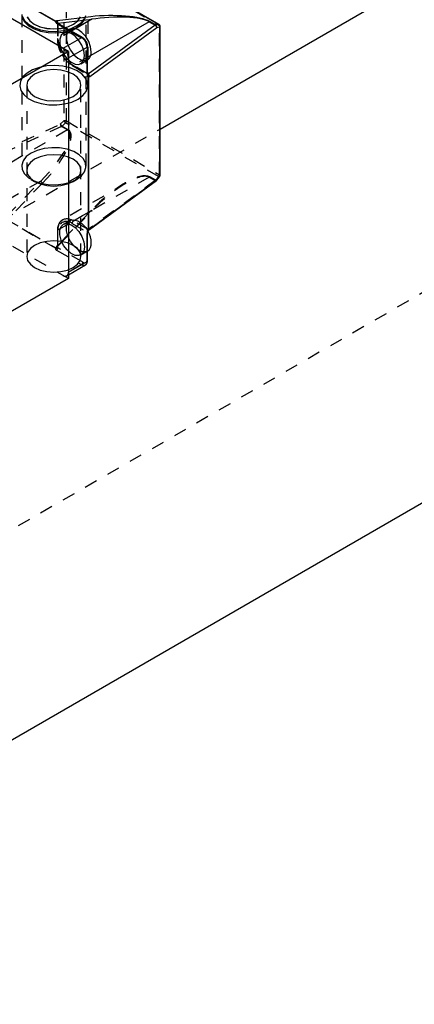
# Model space of a CAD drawing. Header units: inches. Extents: x 1907 to 2452, y -210 to -54.
# Tile 451 of 656: x 2005.66 to 2008.72, y -210.16 to -202.51. Entities that reach past the tile are written whole.
import ezdxf

# ---------------------------------------------------------------- set-up
doc = ezdxf.new("R2010")
doc.units = ezdxf.units.IN
doc.header["$LTSCALE"] = 0.5
doc.header["$MEASUREMENT"] = 0
doc.linetypes.add('HIDDEN', pattern=[0.225, 0.15, -0.075])
doc.layers.add('SID-M-H', color=4, linetype='HIDDEN')
doc.layers.add('SID-M-S', color=105, linetype='Continuous')

msp = doc.modelspace()

# ---------------------------------------------------------------- linework, layer by layer
at = {"layer": 'SID-M-H'}
for p, q in [((2006.18798, -203.0207), (2006.18798, -201.43661)), ((2013.70065, -201.79676), (2000.61918, -209.34853)), ((2006.0008, -202.13695), (2006.0008, -203.2977)), ((2006.0207, -202.13763), (2006.74349, -202.55488)), ((2006.0207, -203.29837), (2006.0207, -202.13763)), ((2005.67248, -202.46922), (2005.67248, -203.65022)), ((2005.67657, -202.48363), (2005.6945, -202.51684)), ((2005.67657, -202.49523), (2005.6945, -202.52845)), ((2005.6945, -202.51684), (2005.72568, -202.54662)), ((2005.7144, -202.4898), (2005.73592, -202.51979)), ((2005.71466, -202.491), (2005.73616, -202.52096)), ((2005.73592, -202.51979), (2005.77016, -202.54555)), ((2005.73616, -202.52096), (2005.77035, -202.54668)), ((2006.07461, -202.54668), (2006.1088, -202.52096)), ((2006.0748, -202.54555), (2006.10903, -202.51979)), ((2006.1088, -202.52096), (2006.13029, -202.491)), ((2006.10903, -202.51979), (2006.13055, -202.4898)), ((2006.13642, -202.53228), (2006.16116, -202.50055)), ((2006.13642, -202.54388), (2006.16116, -202.51215)), ((2006.16116, -202.51215), (2006.17202, -202.47793)), ((2006.17248, -203.65022), (2006.17248, -202.46922)), ((2005.6945, -202.52845), (2005.72568, -202.55822)), ((2005.72568, -202.54662), (2005.7683, -202.57122)), ((2005.72568, -202.55822), (2005.7683, -202.58283)), ((2005.7683, -202.57122), (2005.81987, -202.58922)), ((2005.7683, -202.58283), (2005.81987, -202.60082)), ((2005.77016, -202.54555), (2005.81477, -202.56531)), ((2005.77035, -202.54668), (2005.8149, -202.56642)), ((2005.81477, -202.56531), (2005.86672, -202.57773)), ((2005.8149, -202.56642), (2005.86679, -202.57883)), ((2005.81987, -202.58922), (2005.87741, -202.59957)), ((2005.81987, -202.60082), (2005.87741, -202.61118)), ((2005.86672, -202.57773), (2005.92248, -202.58197)), ((2005.86679, -202.57883), (2005.92248, -202.58306)), ((2005.87741, -202.59957), (2005.93757, -202.60167)), ((2005.92248, -202.58197), (2005.97823, -202.57773)), ((2005.92248, -202.58306), (2005.97816, -202.57883)), ((2005.93757, -202.60167), (2005.99685, -202.5954)), ((2005.9499, -202.53869), (2005.9499, -202.66526)), ((2005.95007, -202.53743), (2005.95006, -202.53709)), ((2005.9543, -202.53974), (2005.9543, -202.67138)), ((2006.14875, -202.65707), (2005.9543, -202.54482)), ((2006.0895, -202.58108), (2005.9543, -202.65913)), ((2005.97816, -202.57883), (2006.03005, -202.56642)), ((2005.97823, -202.57773), (2006.03019, -202.56531)), ((2006.0411, -202.58985), (2005.9955, -202.61618)), ((2005.99685, -202.5954), (2006.05181, -202.58112)), ((2005.99685, -202.607), (2006.05181, -202.59273)), ((2006.03186, -202.60176), (2006.02152, -202.63057)), ((2006.03005, -202.56642), (2006.07461, -202.54668)), ((2006.03019, -202.56531), (2006.0748, -202.54555)), ((2006.04854, -202.58556), (2006.03186, -202.60176)), ((2006.05181, -202.58112), (2006.09925, -202.55966)), ((2006.05181, -202.59273), (2006.09925, -202.57127)), ((2006.09925, -202.55966), (2006.13642, -202.53228)), ((2006.09925, -202.57127), (2006.13642, -202.54388)), ((2006.74349, -203.71563), (2006.74349, -202.55488)), ((2005.87741, -202.61118), (2005.93757, -202.61328)), ((2005.93757, -202.61328), (2005.99685, -202.607)), ((2005.97883, -202.63238), (2005.96849, -202.66119)), ((2005.96849, -202.66119), (2005.96849, -202.69796)), ((2005.99838, -202.61465), (2005.97883, -202.63238)), ((2006.02504, -202.60993), (2005.99838, -202.61465)), ((2006.02152, -202.63057), (2006.02152, -202.66734)), ((2006.02152, -202.66734), (2006.03186, -202.70809)), ((2006.05591, -202.61872), (2006.02504, -202.60993)), ((2006.08765, -202.64008), (2006.05591, -202.61872)), ((2006.11681, -202.67168), (2006.08765, -202.64008)), ((2006.14023, -202.71011), (2006.11681, -202.67168)), ((2005.96849, -202.69796), (2005.97883, -202.7387)), ((2005.97883, -202.7387), (2005.99838, -202.77901)), ((2006.03186, -202.70809), (2006.05142, -202.7484)), ((2006.05142, -202.7484), (2006.07808, -202.7839)), ((2006.15539, -202.7512), (2006.14023, -202.71011)), ((2006.16063, -202.79049), (2006.15539, -202.7512)), ((2006.18057, -202.92857), (2006.18057, -202.71219)), ((2005.99838, -202.77901), (2006.02504, -202.81451)), ((2006.02504, -202.81451), (2006.05591, -202.84136)), ((2006.20968, -202.78931), (2006.07451, -202.86734)), ((2006.07808, -202.7839), (2006.10894, -202.81075)), ((2006.10894, -202.81075), (2006.14068, -202.82603)), ((2006.13229, -202.85313), (2006.18497, -202.82272)), ((2006.14023, -202.84733), (2006.15539, -202.82374)), ((2006.14068, -202.82603), (2006.16984, -202.82809)), ((2006.15539, -202.82374), (2006.16063, -202.79049)), ((2006.16984, -202.82809), (2006.18533, -202.82251)), ((2005.75781, -202.90048), (2005.71422, -202.92564)), ((2005.81027, -202.88179), (2005.75781, -202.90048)), ((2005.86879, -202.8706), (2005.81027, -202.88179)), ((2005.86788, -202.90307), (2005.817, -202.91524)), ((2005.92248, -202.89892), (2005.86788, -202.90307)), ((2005.9302, -202.8675), (2005.86879, -202.8706)), ((2005.97708, -202.90307), (2005.92248, -202.89892)), ((2005.99119, -202.87266), (2005.9302, -202.8675)), ((2006.02795, -202.91524), (2005.97708, -202.90307)), ((2006.04848, -202.8858), (2005.99119, -202.87266)), ((2006.09898, -202.90621), (2006.04848, -202.8858)), ((2006.05591, -202.84136), (2006.08765, -202.85664)), ((2006.0639, -202.86122), (2006.18057, -202.92857)), ((2006.06701, -202.86808), (2006.18368, -202.93544)), ((2006.18497, -202.93111), (2006.07451, -202.86734)), ((2006.08765, -202.85664), (2006.11681, -202.85871)), ((2006.13996, -202.93279), (2006.09898, -202.90621)), ((2006.11681, -202.85871), (2006.14023, -202.84733)), ((2005.68185, -202.95593), (2005.66246, -202.98971)), ((2005.71422, -202.92564), (2005.68185, -202.95593)), ((2005.73979, -202.95981), (2005.71872, -202.98919)), ((2005.77331, -202.93459), (2005.73979, -202.95981)), ((2005.817, -202.91524), (2005.77331, -202.93459)), ((2006.07164, -202.93459), (2006.02795, -202.91524)), ((2006.10517, -202.95981), (2006.07164, -202.93459)), ((2006.12624, -202.98919), (2006.10517, -202.95981)), ((2006.16922, -202.96412), (2006.13996, -202.93279)), ((2006.18517, -202.99849), (2006.16922, -202.96412)), ((2006.18366, -202.93558), (2006.18432, -202.93587)), ((2005.66246, -202.98971), (2005.65709, -203.02516)), ((2005.65709, -203.02516), (2005.66602, -203.06037)), ((2005.66602, -203.06037), (2005.68878, -203.09345)), ((2005.71872, -202.98919), (2005.71153, -203.0207)), ((2005.71153, -203.0207), (2005.71153, -204.35167)), ((2005.71153, -203.0207), (2005.71872, -203.05222)), ((2005.71872, -203.05222), (2005.73979, -203.08159)), ((2006.10517, -203.08159), (2006.12624, -203.05222)), ((2006.13343, -203.0207), (2006.12624, -202.98919)), ((2006.12624, -203.05222), (2006.13343, -203.0207)), ((2006.13343, -204.35167), (2006.13343, -203.0207)), ((2006.1745, -203.06891), (2006.18697, -203.03406)), ((2006.18697, -203.03406), (2006.18517, -202.99849)), ((2005.68878, -203.09345), (2005.72414, -203.1226)), ((2005.72414, -203.1226), (2005.77019, -203.14626)), ((2005.73979, -203.08159), (2005.77331, -203.10681)), ((2005.77331, -203.10681), (2005.817, -203.12617)), ((2005.817, -203.12617), (2005.86788, -203.13833)), ((2005.86788, -203.13833), (2005.92248, -203.14248)), ((2005.92248, -203.14248), (2005.97708, -203.13833)), ((2005.97708, -203.13833), (2006.02795, -203.12617)), ((2006.02795, -203.12617), (2006.07164, -203.10681)), ((2006.06186, -203.15115), (2006.11021, -203.12908)), ((2006.07164, -203.10681), (2006.10517, -203.08159)), ((2006.11021, -203.12908), (2006.14845, -203.10117)), ((2006.14845, -203.10117), (2006.1745, -203.06891)), ((2005.77019, -203.14626), (2005.82445, -203.16314)), ((2005.82445, -203.16314), (2005.884, -203.17236)), ((2005.884, -203.17236), (2005.94562, -203.17339)), ((2005.94562, -203.17339), (2006.00599, -203.16619)), ((2006.00599, -203.16619), (2006.06186, -203.15115)), ((2002.74529, -205.67126), (2006.74789, -203.36061)), ((2005.31346, -203.6228), (2005.97262, -203.32217)), ((2005.98192, -203.34121), (2005.32275, -203.64184)), ((2006.02807, -203.36786), (2005.43811, -203.70844)), ((2005.97262, -203.32217), (2006.0008, -203.2977)), ((2006.02807, -203.36786), (2005.98192, -203.34121)), ((2006.01403, -203.3136), (2005.98585, -203.33807)), ((2005.98585, -203.33807), (2006.032, -203.36472)), ((2006.73682, -203.73086), (2006.01403, -203.3136)), ((2006.0207, -203.29837), (2006.74349, -203.71563)), ((2005.8481, -203.51243), (2005.79314, -203.52671)), ((2005.90738, -203.50616), (2005.8481, -203.51243)), ((2005.96754, -203.50826), (2005.90738, -203.50616)), ((2006.02508, -203.51861), (2005.96754, -203.50826)), ((2006.07666, -203.53661), (2006.02508, -203.51861)), ((2005.70853, -203.57555), (2005.6838, -203.60728)), ((2005.7457, -203.54816), (2005.70853, -203.57555)), ((2005.77331, -203.59599), (2005.73979, -203.62121)), ((2005.79314, -203.52671), (2005.7457, -203.54816)), ((2005.817, -203.57664), (2005.77331, -203.59599)), ((2005.86788, -203.56447), (2005.817, -203.57664)), ((2005.92248, -203.56032), (2005.86788, -203.56447)), ((2005.97708, -203.56447), (2005.92248, -203.56032)), ((2006.02795, -203.57664), (2005.97708, -203.56447)), ((2006.07164, -203.59599), (2006.02795, -203.57664)), ((2006.10517, -203.62121), (2006.07164, -203.59599)), ((2006.11927, -203.56121), (2006.07666, -203.53661)), ((2006.15045, -203.59098), (2006.11927, -203.56121)), ((2006.16838, -203.6242), (2006.15045, -203.59098)), ((2005.6838, -203.60728), (2005.67293, -203.6415)), ((2005.67293, -203.6415), (2005.67657, -203.67623)), ((2005.71872, -203.65058), (2005.71153, -203.6821)), ((2005.73979, -203.62121), (2005.71872, -203.65058)), ((2006.12624, -203.65058), (2006.10517, -203.62121)), ((2006.13343, -203.6821), (2006.12624, -203.65058)), ((2006.16116, -203.69315), (2006.17202, -203.65893)), ((2006.17202, -203.65893), (2006.16838, -203.6242)), ((2005.67657, -203.67623), (2005.6945, -203.70945)), ((2005.6945, -203.70945), (2005.72568, -203.73922)), ((2005.71153, -203.6821), (2005.71872, -203.71362)), ((2005.71872, -203.71362), (2005.73979, -203.74299)), ((2005.72568, -203.73922), (2005.7683, -203.76382)), ((2005.73979, -203.74299), (2005.77331, -203.76821)), ((2006.07164, -203.76821), (2006.10517, -203.74299)), ((2006.66447, -203.73524), (2006.07451, -204.07582)), ((2006.09925, -203.75227), (2006.13642, -203.72488)), ((2006.10517, -203.74299), (2006.12624, -203.71362)), ((2006.12624, -203.71362), (2006.13343, -203.6821)), ((2006.13642, -203.72488), (2006.16116, -203.69315)), ((2006.66447, -203.73524), (2006.71063, -203.76189)), ((2006.71456, -203.75875), (2006.6684, -203.7321)), ((2006.73682, -203.73086), (2006.71456, -203.75875)), ((2005.55832, -204.03738), (2005.82039, -203.76535)), ((2005.82039, -203.76535), (2005.55832, -203.91664)), ((2005.83493, -203.78058), (2005.57285, -204.05261)), ((2005.74567, -203.75225), (2005.77329, -203.7682)), ((2005.7683, -203.76382), (2005.81987, -203.78182)), ((2005.77331, -203.76821), (2005.817, -203.78757)), ((2005.817, -203.78757), (2005.86788, -203.79973)), ((2005.81987, -203.78182), (2005.87741, -203.79217)), ((2005.86788, -203.79973), (2005.92248, -203.80388)), ((2005.87741, -203.79217), (2005.93757, -203.79427)), ((2005.92248, -203.80388), (2005.97708, -203.79973)), ((2005.93757, -203.79427), (2005.99685, -203.788)), ((2005.97708, -203.79973), (2006.02795, -203.78757)), ((2006.48346, -203.78226), (2005.98951, -204.0674)), ((2005.99685, -203.788), (2006.05181, -203.77372)), ((2006.02795, -203.78757), (2006.07164, -203.76821)), ((2006.05181, -203.77372), (2006.09925, -203.75227)), ((2006.07167, -203.7682), (2006.09928, -203.75225)), ((2006.71063, -203.76189), (2006.18986, -204.14241)), ((2006.03562, -204.52285), (2005.14466, -204.00851)), ((2006.2097, -203.99693), (2005.94762, -204.26896)), ((2006.21637, -203.99395), (2005.9543, -204.14524)), ((2005.9543, -204.26598), (2006.21637, -203.99395)), ((2005.95449, -204.27026), (2006.21657, -203.99823)), ((2006.21169, -203.99795), (2006.2097, -203.99693)), ((2006.21346, -203.99858), (2006.21169, -203.99795)), ((2006.21493, -203.9988), (2006.21346, -203.99858)), ((2006.21604, -203.99859), (2006.21493, -203.9988)), ((2006.21657, -203.99823), (2006.21604, -203.99859)), ((2006.21637, -203.99395), (2006.21693, -203.99561)), ((2006.21677, -203.99797), (2006.21657, -203.99823)), ((2006.21707, -203.99697), (2006.21677, -203.99797)), ((2006.21693, -203.99561), (2006.21707, -203.99697)), ((2005.93523, -204.28764), (2005.5521, -204.06647)), ((2005.55603, -204.06332), (2005.93916, -204.2845)), ((2005.96849, -204.14729), (2005.97883, -204.11848)), ((2005.97883, -204.11848), (2005.99838, -204.10075)), ((2005.9916, -204.06626), (2005.98951, -204.0674)), ((2006.04854, -204.07167), (2005.9955, -204.10228)), ((2005.99838, -204.10075), (2006.02504, -204.09603)), ((2006.02152, -204.11667), (2006.03186, -204.08786)), ((2006.02152, -204.15345), (2006.02152, -204.11667)), ((2006.02504, -204.09603), (2006.05591, -204.10482)), ((2006.03186, -204.08786), (2006.05142, -204.07014)), ((2006.05142, -204.07014), (2006.07808, -204.06541)), ((2006.05591, -204.10482), (2006.08765, -204.12618)), ((2006.0639, -204.09419), (2006.18057, -204.16155)), ((2006.18986, -204.14241), (2006.07451, -204.07582)), ((2006.07808, -204.06541), (2006.10894, -204.07421)), ((2006.08765, -204.12618), (2006.11681, -204.15779)), ((2006.10894, -204.07421), (2006.14068, -204.09556)), ((2006.14068, -204.09556), (2006.16984, -204.12717)), ((2006.16984, -204.12717), (2006.18859, -204.15647)), ((2005.9499, -204.15136), (2005.9499, -204.27793)), ((2005.9543, -204.28405), (2005.9543, -204.14524)), ((2005.96849, -204.18406), (2005.96849, -204.14729)), ((2005.97883, -204.22481), (2005.96849, -204.18406)), ((2006.03186, -204.19419), (2006.02152, -204.15345)), ((2006.05142, -204.2345), (2006.03186, -204.19419)), ((2006.11681, -204.15779), (2006.14023, -204.19621)), ((2006.14023, -204.19621), (2006.15539, -204.2373)), ((2006.18057, -204.16155), (2006.18057, -204.37793)), ((2006.18761, -204.14907), (2006.18557, -204.14827)), ((2006.18939, -204.14959), (2006.18761, -204.14907)), ((2006.19083, -204.1498), (2006.18939, -204.14959)), ((2006.19188, -204.14971), (2006.19083, -204.1498)), ((2006.19251, -204.14931), (2006.19188, -204.14971)), ((2006.19253, -204.14928), (2006.19251, -204.14931)), ((2005.77331, -204.26555), (2005.73979, -204.29078)), ((2005.817, -204.2462), (2005.77331, -204.26555)), ((2005.86788, -204.23404), (2005.817, -204.2462)), ((2005.92248, -204.22989), (2005.86788, -204.23404)), ((2005.97708, -204.23404), (2005.92248, -204.22989)), ((2005.94962, -204.26998), (2005.94762, -204.26896)), ((2005.95138, -204.27061), (2005.94962, -204.26998)), ((2005.94985, -204.27792), (2005.94976, -204.27911)), ((2005.94997, -204.27816), (2005.94996, -204.27819)), ((2005.95, -204.27799), (2005.94997, -204.27816)), ((2005.95007, -204.27666), (2005.95, -204.27799)), ((2005.95285, -204.27083), (2005.95138, -204.27061)), ((2005.95397, -204.27062), (2005.95285, -204.27083)), ((2005.95469, -204.27), (2005.95397, -204.27062)), ((2005.9543, -204.26598), (2005.95486, -204.26764)), ((2006.14875, -204.3963), (2005.9543, -204.28405)), ((2005.95499, -204.269), (2005.95469, -204.27)), ((2005.95486, -204.26764), (2005.95499, -204.269)), ((2006.02795, -204.2462), (2005.97708, -204.23404)), ((2005.99838, -204.26512), (2005.97883, -204.22481)), ((2006.02504, -204.30062), (2005.99838, -204.26512)), ((2006.07164, -204.26555), (2006.02795, -204.2462)), ((2006.07808, -204.27), (2006.05142, -204.2345)), ((2006.10517, -204.29078), (2006.07164, -204.26555)), ((2006.10894, -204.29685), (2006.07808, -204.27)), ((2006.15539, -204.2373), (2006.16063, -204.2766)), ((2006.16063, -204.2766), (2006.15539, -204.30984)), ((2005.71872, -204.32015), (2005.71153, -204.35167)), ((2005.71153, -204.35167), (2005.71872, -204.38318)), ((2005.73979, -204.29078), (2005.71872, -204.32015)), ((2005.94369, -204.30242), (2006.13815, -204.41468)), ((2006.05591, -204.32747), (2006.02504, -204.30062)), ((2006.08765, -204.34275), (2006.05591, -204.32747)), ((2006.11681, -204.34481), (2006.08765, -204.34275)), ((2006.12624, -204.32015), (2006.10517, -204.29078)), ((2006.14068, -204.31213), (2006.10894, -204.29685)), ((2006.14023, -204.33343), (2006.11681, -204.34481)), ((2006.13343, -204.35167), (2006.12624, -204.32015)), ((2006.12624, -204.38318), (2006.13343, -204.35167)), ((2006.13229, -204.33923), (2006.18497, -204.30882)), ((2006.15539, -204.30984), (2006.14023, -204.33343)), ((2006.16984, -204.3142), (2006.14068, -204.31213)), ((2006.18533, -204.30862), (2006.16984, -204.3142)), ((2005.71872, -204.38318), (2005.73979, -204.41255)), ((2005.73979, -204.41255), (2005.77331, -204.43778)), ((2005.77331, -204.43778), (2005.817, -204.45713)), ((2006.13815, -204.41468), (2005.99319, -204.49836)), ((2006.02795, -204.45713), (2006.07164, -204.43778)), ((2006.07164, -204.43778), (2006.10517, -204.41255)), ((2006.10517, -204.41255), (2006.12624, -204.38318)), ((2005.817, -204.45713), (2005.86788, -204.46929)), ((2005.86788, -204.46929), (2005.92248, -204.47344)), ((2005.92248, -204.47344), (2005.97708, -204.46929)), ((2005.97708, -204.46929), (2006.02795, -204.45713)), ((2006.02319, -204.50133), (2006.03562, -204.49415))]:
    msp.add_line(p, q, dxfattribs=at)
for centre, radius, start, end in [((2005.95692, -202.53841), 0.00692, 171.8491, 247.749063), ((2005.94716, -202.54391), 0.00719, 352.74417, 55.943649), ((2006.73611, -202.55409), 0.00743, 353.845407, 54.842413), ((2006.74043, -202.56172), 0.00749, 5.438495, 65.881646), ((2005.95662, -202.66526), 0.00655, 110.783421, 249.216579), ((2006.21528, -202.64726), 0.26126, 182.605478, 237.394522), ((2006.19226, -202.66055), 0.2382, 182.605478, 237.394522), ((2006.14124, -202.65633), 0.00755, 354.380558, 54.291212), ((2006.11149, -202.71533), 0.06916, 2.605478, 57.394522), ((2005.9435, -202.81231), 0.09221, 2.605478, 57.394522), ((2006.17746, -202.71906), 0.00754, 5.716836, 65.623421), ((2006.07037, -202.86226), 0.00655, 170.785963, 309.203285), ((2006.18815, -202.92928), 0.00761, 174.672147, 234.292746), ((2006.17746, -202.93544), 0.00754, 5.694799, 65.625342), ((2006.01593, -203.29959), 0.04885, 207.533843, 231.981567), ((2005.99842, -203.32136), 0.02582, 181.794886, 230.258307), ((2005.97267, -203.32561), 0.01814, 300.65714, 316.602188), ((2006.01004, -203.31917), 0.02337, 62.850485, 113.284532), ((2006.04411, -203.27512), 0.04885, 207.533843, 231.981567), ((2005.99732, -203.2972), 0.02341, 315.52315, 357.136026), ((2006.01883, -203.35226), 0.01814, 300.65714, 316.602188), ((2006.65522, -203.71964), 0.01814, 300.65714, 316.602188), ((2006.72011, -203.71446), 0.02341, 315.52315, 357.136026), ((2006.74091, -203.72479), 0.00733, 236.009763, 300.29775), ((2006.74043, -203.72246), 0.00749, 5.438495, 65.881646), ((2005.85444, -203.74741), 0.03848, 207.788996, 239.542484), ((2006.70138, -203.74628), 0.01814, 300.65714, 316.602188), ((2006.71493, -203.75434), 0.00869, 240.283924, 301.488691), ((2006.71865, -203.75267), 0.00733, 236.009763, 300.29775), ((2006.02111, -204.14665), 0.06769, 50.796715, 189.214037), ((2006.0376, -204.13604), 0.08381, 125.013333, 186.298848), ((2006.02438, -204.14626), 0.08646, 54.561382, 112.279215), ((2006.08693, -204.09524), 0.02305, 122.605478, 177.394522), ((2005.95662, -204.15136), 0.00655, 110.783421, 249.216579), ((2006.20344, -204.16257), 0.02289, 141.340174, 177.432376), ((2006.1776, -204.16832), 0.00739, 5.00354, 66.304578), ((2006.191, -204.14209), 0.00823, 228.645249, 275.762059), ((2006.19416, -204.1349), 0.00866, 240.222465, 302.314706), ((2005.94893, -204.2896), 0.01385, 171.8491, 247.749063), ((2005.93766, -204.27541), 0.01247, 258.751416, 354.255319), ((2005.92598, -204.27204), 0.01814, 300.65714, 316.602188), ((2005.93995, -204.27346), 0.01107, 265.87677, 334.701139), ((2005.93127, -204.283), 0.02305, 302.605478, 357.394522), ((2005.93523, -204.27539), 0.015, 345.631989, 350.035409), ((2005.95692, -204.27764), 0.00692, 171.8491, 247.749063), ((2006.12572, -204.39526), 0.02305, 302.605478, 357.394522), ((2006.15572, -204.39014), 0.03018, 234.382423, 294.307119), ((2006.16117, -204.38108), 0.01965, 230.796715, 9.214037), ((2006.17746, -204.3848), 0.00754, 5.694799, 65.625342), ((2006.00975, -204.47805), 0.0262, 230.796715, 9.214037)]:
    msp.add_arc(centre, radius, start, end, dxfattribs=at)
for centre, major_axis, ratio, start_param, end_param in [((2005.70018, -203.69596), (0.33684, 0.3211), 0.2871838, 4.7965625, 6.3673588), ((2005.70411, -203.70506), (0.3378, 0.33272), 0.3081877, 4.7972884, 6.3680847), ((2006.34051, -204.07245), (0.3378, 0.33272), 0.3081877, 0.0848994, 1.6556957), ((2006.33658, -204.06334), (0.33684, 0.3211), 0.2871838, 0.0841735, 1.6549699), ((2006.18986, -204.15466), (0.00531, 0.01421), 0.4321359, 0.7131051, 1.2707906), ((2005.96883, -204.28121), (0.02792, 0.01529), 0.7171952, 1.9820527, 2.6206361), ((2005.9649, -204.2721), (0.01132, 0.01543), 0.6376763, 1.6408179, 2.2794013)]:
    msp.add_ellipse(centre, major_axis=major_axis, ratio=ratio, start_param=start_param, end_param=end_param, dxfattribs=at)
for points, knots in [([(2005.94944, -202.53669), (2005.94967, -202.53712), (2005.94995, -202.53766), (2005.94986, -202.53852), (2005.94985, -202.53868)], [0, 0, 0, 0, 0.8099485, 1, 1, 1, 1]), ([(2005.9499, -202.66526), (2005.95016, -202.67222), (2005.95089, -202.69235), (2005.95949, -202.72793), (2005.97204, -202.76113), (2005.98298, -202.77791), (2005.98555, -202.78185)], [0, 0, 0, 0, 0.1866864, 0.5394998, 0.8918492, 1, 1, 1, 1]), ([(2005.98555, -202.78185), (2005.99097, -202.79103), (2006.00421, -202.81349), (2006.03122, -202.84261), (2006.05381, -202.86031), (2006.06573, -202.86733), (2006.06701, -202.86808)], [0, 0, 0, 0, 0.2505935, 0.613177, 0.9586816, 1, 1, 1, 1]), ([(2005.99259, -204.06743), (2005.98694, -204.07032), (2005.97271, -204.07758), (2005.95831, -204.10089), (2005.95075, -204.12705), (2005.95012, -204.14519), (2005.9499, -204.15136)], [0, 0, 0, 0, 0.2057535, 0.5183451, 0.8361574, 1, 1, 1, 1]), ([(2005.95, -204.27799), (2005.95011, -204.2775), (2005.95045, -204.27602), (2005.95192, -204.27314), (2005.95384, -204.27099), (2005.95449, -204.27026)], [0, 0, 0, 0, 0.2451197, 0.7433058, 1, 1, 1, 1])]:
    msp.add_open_spline(points, degree=3, knots=knots, dxfattribs=at)
at = {"layer": 'SID-M-S'}
for p, q in [((2006.74789, -203.36061), (2015.11487, -198.53046)), ((2006.73682, -202.54736), (2006.01403, -202.1301)), ((2006.74039, -202.54802), (2006.01759, -202.13076)), ((2006.03562, -202.75912), (2005.14466, -202.24478)), ((2005.93523, -202.52391), (2005.5521, -202.30274)), ((2005.55603, -202.30134), (2005.93916, -202.52251)), ((2006.2097, -202.48807), (2005.94762, -202.51863)), ((2005.9543, -202.5384), (2006.21637, -202.50784)), ((2006.21637, -202.50784), (2006.0895, -202.58108)), ((2006.66447, -202.52676), (2006.20968, -202.78931)), ((2006.66447, -202.52676), (2006.71063, -202.55341)), ((2006.71456, -202.55201), (2006.6684, -202.52536)), ((2005.94369, -202.53869), (2006.13815, -202.65095)), ((2006.14564, -202.6502), (2005.95119, -202.53795)), ((2005.9543, -202.53974), (2005.9543, -202.5384)), ((2006.04854, -202.58556), (2006.0411, -202.58985)), ((2006.05142, -202.58403), (2006.04854, -202.58556)), ((2006.07808, -202.57931), (2006.05142, -202.58403)), ((2006.10894, -202.5881), (2006.07808, -202.57931)), ((2006.14068, -202.60946), (2006.10894, -202.5881)), ((2006.71063, -202.55341), (2006.18986, -202.93393)), ((2006.20163, -202.95155), (2006.7224, -202.57102)), ((2006.73682, -202.54736), (2006.71456, -202.55201)), ((2006.7224, -202.57102), (2006.74466, -202.56638)), ((2006.74466, -202.56638), (2006.74466, -203.72712)), ((2006.74789, -203.72175), (2006.74789, -202.56101)), ((2002.03339, -210.16494), (2015.11487, -202.61316)), ((2006.13815, -202.65095), (2005.99319, -202.73463)), ((2006.16984, -202.64107), (2006.14068, -202.60946)), ((2006.19327, -202.67949), (2006.16984, -202.64107)), ((2006.20842, -202.72058), (2006.19327, -202.67949)), ((2006.03562, -202.80811), (2006.18057, -202.72443)), ((2006.18057, -202.72443), (2006.18057, -202.94082)), ((2006.18497, -202.93469), (2006.18497, -202.71831)), ((2006.21366, -202.75988), (2006.20842, -202.72058)), ((2006.03562, -202.75912), (2003.53246, -204.20416)), ((2006.03562, -202.75912), (2006.03562, -204.52285)), ((2006.18497, -202.82272), (2006.18533, -202.82251)), ((2006.18986, -202.93393), (2006.18497, -202.93111)), ((2006.19056, -202.95583), (2006.19056, -204.14724)), ((2006.19172, -204.14649), (2006.19172, -202.95508)), ((2006.72235, -203.759), (2006.74461, -203.73111)), ((2006.7224, -203.75501), (2006.74466, -203.72712)), ((2006.19871, -204.14228), (2006.71948, -203.76175)), ((2006.20163, -204.13553), (2006.7224, -203.75501)), ((2006.18057, -204.39018), (2006.18057, -204.17379)), ((2006.18497, -204.38405), (2006.18497, -204.16767)), ((2006.19056, -204.14724), (2006.19145, -204.14852)), ((2006.19145, -204.14852), (2006.1919, -204.14951)), ((2006.19189, -204.15018), (2006.19183, -204.15028)), ((2006.1919, -204.14951), (2006.19189, -204.15018)), ((2006.18497, -204.30882), (2006.18533, -204.30862)), ((2006.03562, -204.47386), (2006.18057, -204.39018)), ((2006.03562, -204.49415), (2006.16814, -204.41765)), ((2006.03562, -204.52285), (2003.53246, -205.96789))]:
    msp.add_line(p, q, dxfattribs=at)
for centre, radius, start, end in [((2005.94893, -202.52587), 0.01385, 171.8491, 247.749063), ((2005.9406, -202.5328), 0.01039, 97.984985, 121.149296), ((2005.93493, -202.53919), 0.01528, 7.888964, 88.871745), ((2005.93494, -202.53705), 0.01513, 358.562196, 73.809986), ((2005.93737, -202.5331), 0.01773, 342.624465, 54.697972), ((2006.66984, -202.53565), 0.01039, 97.984985, 121.149296), ((2005.94808, -202.54482), 0.00754, 65.692881, 125.617577), ((2006.716, -202.5623), 0.01039, 97.984985, 121.149296), ((2006.70142, -202.5723), 0.02101, 3.473188, 64.023577), ((2006.7058, -202.56674), 0.01713, 345.528228, 59.287276), ((2006.73763, -202.55298), 0.00568, 60.976979, 98.243652), ((2006.72807, -202.56209), 0.01713, 345.528228, 59.287276), ((2006.73289, -202.56101), 0.015, 0, 60.002688), ((2006.7411, -202.56058), 0.0068, 301.546686, 356.382315), ((2006.1425, -202.65667), 0.00719, 64.040725, 127.25368), ((2006.08846, -202.72862), 0.09221, 2.605478, 57.394522), ((2006.17779, -202.7178), 0.00719, 292.737105, 355.962873), ((2006.14837, -202.76807), 0.0658, 304.165628, 7.146553), ((2006.19377, -202.94287), 0.01336, 171.16622, 256.074979), ((2006.17746, -202.93394), 0.00754, 294.374658, 354.305201), ((2006.17615, -202.94897), 0.01596, 334.516228, 53.852916), ((2006.17708, -202.94933), 0.01573, 338.539475, 57.367845), ((2006.18066, -202.95282), 0.02101, 3.473188, 64.023577), ((2006.18412, -202.94463), 0.01292, 299.905214, 306.058621), ((2006.73289, -203.72175), 0.015, 321.399013, 0), ((2006.74141, -203.72908), 0.00379, 327.59278, 31.046751), ((2006.7411, -203.72132), 0.0068, 301.546686, 356.382315), ((2006.71443, -203.75556), 0.00798, 309.171494, 3.996859), ((2006.71063, -203.74964), 0.015, 306.156003, 321.399013), ((2006.71914, -203.75696), 0.00379, 327.59278, 31.046751), ((2006.22631, -204.17584), 0.04578, 141.340174, 177.432376), ((2006.17746, -204.16692), 0.00754, 294.375806, 354.29203), ((2006.01335, -204.25383), 0.20046, 2.242849, 29.056522), ((2006.18412, -204.13604), 0.01292, 299.905214, 306.058621), ((2006.18989, -204.14854), 0.00275, 344.201461, 48.197316), ((2006.17995, -204.14112), 0.015, 322.379122, 327.115489), ((2006.19364, -204.13609), 0.00801, 310.027018, 3.945462), ((2006.14837, -204.25417), 0.0658, 304.165628, 7.146553), ((2006.15117, -204.39342), 0.02958, 305.013333, 6.298848), ((2006.17746, -204.3833), 0.00754, 294.374658, 354.305201)]:
    msp.add_arc(centre, radius, start, end, dxfattribs=at)
for centre, major_axis, ratio, start_param, end_param in [((2005.96883, -202.53087), (0.02989, -0.00777), 0.3273412, 2.4410543, 3.0796377), ((2006.34051, -202.56359), (0.35302, 0.00798), 0.2387, 0.3742159, 1.9450122), ((2006.33658, -202.57724), (0.34918, 0.02488), 0.2351863, 0.3346375, 1.9054339), ((2005.9649, -202.54452), (0.01499, -0.00698), 0.0959815, 2.4008842, 3.0394676), ((2006.18986, -202.92169), (0.00531, 0.01421), 0.4321359, 3.2970122, 3.8546977), ((2006.20163, -202.92705), (0.01261, 0.02732), 0.5065263, 3.3230226, 3.8807081), ((2006.20163, -204.16003), (0.01261, 0.02732), 0.5065263, 0.7391155, 1.296801)]:
    msp.add_ellipse(centre, major_axis=major_axis, ratio=ratio, start_param=start_param, end_param=end_param, dxfattribs=at)
for points, knots in [([(2005.95119, -202.53795), (2005.95053, -202.53748), (2005.94942, -202.53669), (2005.94948, -202.53673), (2005.94951, -202.53674)], [0, 0, 0, 0, 0.5961901, 1, 1, 1, 1]), ([(2006.1667, -202.67001), (2006.16564, -202.66835), (2006.16058, -202.66043), (2006.15264, -202.65439), (2006.14632, -202.65061), (2006.14564, -202.6502)], [0, 0, 0, 0, 0.1916557, 0.9141242, 1, 1, 1, 1]), ([(2006.18497, -202.71831), (2006.18466, -202.7139), (2006.18388, -202.70266), (2006.17787, -202.68517), (2006.17004, -202.67454), (2006.1667, -202.67001)], [0, 0, 0, 0, 0.2701724, 0.6889994, 1, 1, 1, 1]), ([(2006.18515, -202.93683), (2006.18518, -202.93687), (2006.18543, -202.93716), (2006.18499, -202.93631), (2006.18497, -202.93508), (2006.18497, -202.93469)], [0, 0, 0, 0, 0.0980479, 0.7142354, 1, 1, 1, 1]), ([(2006.18497, -204.16767), (2006.18503, -204.16656), (2006.18516, -204.16428), (2006.18656, -204.15941), (2006.18885, -204.15448), (2006.1909, -204.15159), (2006.19183, -204.15028)], [0, 0, 0, 0, 0.2426392, 0.4951799, 0.7715759, 1, 1, 1, 1]), ([(2006.19255, -204.14926), (2006.19309, -204.14847), (2006.19461, -204.14623), (2006.1969, -204.14371), (2006.1982, -204.14268), (2006.19871, -204.14228)], [0, 0, 0, 0, 0.2530527, 0.7089943, 1, 1, 1, 1]), ([(2006.16775, -204.4173), (2006.16862, -204.41699), (2006.17386, -204.41507), (2006.18028, -204.40615), (2006.18449, -204.39482), (2006.18484, -204.38695), (2006.18497, -204.38405)], [0, 0, 0, 0, 0.0714962, 0.4320082, 0.7911169, 1, 1, 1, 1])]:
    msp.add_open_spline(points, degree=3, knots=knots, dxfattribs=at)

doc.saveas('drawing.dxf')
